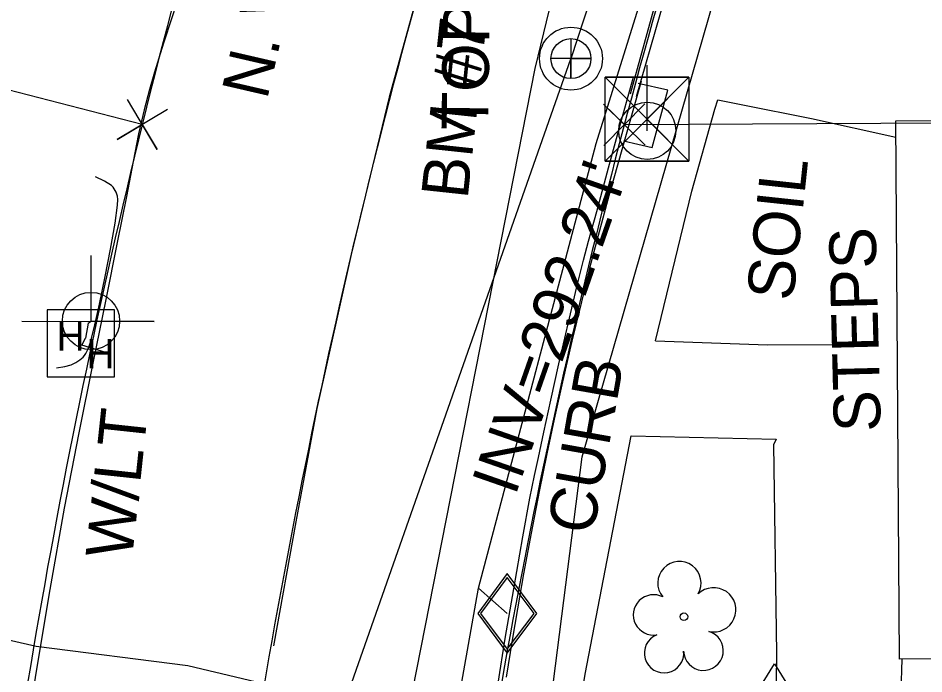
# Model space of a CAD drawing. Extents: x 2100323 to 2109811, y 740376 to 749755.
# Drawn here: x 2105194 to 2105271.6, y 742237.6 to 742293.7 of the extents above; entities that cross this region are included whole.
import ezdxf

# ---------------------------------------------------------------- set-up
doc = ezdxf.new("R2010")
doc.units = 0
for name, color, linetype in [('CTL Bench Mark CELL', 7, 'Continuous'), ('CTL Bench Mark Text', 7, 'Continuous'), ('Exist Building', 7, 'Continuous'), ('Exist Building Text', 7, 'Continuous'), ('Exist Horizontal Alignment', 7, 'Continuous'), ('Exist Other Culture Area Outline', 7, 'Continuous'), ('Exist Property Corner CELL', 7, 'Continuous'), ('Exist Property Line', 7, 'Continuous'), ('Exist Right of Way Line', 7, 'Continuous'), ('Exist Roads Change in Surface Text', 7, 'Continuous'), ('Exist Roads Curbs', 7, 'Continuous'), ('Exist Roads Curbs Text', 7, 'Continuous'), ('Exist Roads EOP', 7, 'Continuous'), ('Exist Roads EOP Other', 7, 'Continuous'), ('Exist Roads EOP Text', 7, 'Continuous'), ('Exist Roads EOT', 7, 'Continuous'), ('Exist Utilities Gas Meter CELL', 7, 'Continuous'), ('Exist Utilities Gas UG Line SUE LOS B', 7, 'Continuous'), ('Exist Utilities Gas Valve CELL', 7, 'Continuous'), ('Exist Utilities Other Pole Located Topo Text', 7, 'Continuous'), ('Exist Utilities Power Hand Hole CELL', 7, 'Continuous'), ('Exist Utilities Power Joint Use Telephone CELL', 7, 'Continuous'), ('Exist Utilities Power Pole CELL', 7, 'Continuous'), ('Exist Utilities Power UG Cable SUE LOS B', 7, 'Continuous'), ('Exist Utilities Sanitary Sewer Manhole CELL', 7, 'Continuous'), ('Exist Utilities Sanitary Sewer Manhole Text', 7, 'Continuous'), ('Exist Utilities Sanitary Sewer UG Line', 7, 'Continuous'), ('Exist Utilities Sanitary Sewer UG Line Invert Elevation', 7, 'Continuous'), ('Exist Utilities TV UG Cable SUE LOS C', 7, 'Continuous'), ('Exist Utilities Water UG Line SUE LOS B', 7, 'Continuous'), ('Exist Vegetation Tree CELL', 7, 'Continuous')]:
    doc.layers.add(name, color=color, linetype=linetype)

msp = doc.modelspace()

# ---------------------------------------------------------------- linework, layer by layer
at = {"layer": 'CTL Bench Mark CELL'}
msp.add_line((2105247.86, 742285.086), (2105247.86, 742285.086), dxfattribs=at)
msp.add_lwpolyline([(2105244.26, 742288.673), (2105251.447, 742288.673), (2105251.447, 742281.486), (2105244.26, 742281.486)], close=True, dxfattribs=at)
for points in [[(2105251.447, 742288.673), (2105244.26, 742281.486), (2105247.854, 742285.08), (2105251.447, 742281.486), (2105244.26, 742288.673)], [(2105247.854, 742285.08), (2105251.447, 742288.673), (2105244.26, 742288.673), (2105247.854, 742285.08)], [(2105247.854, 742285.08), (2105244.26, 742281.486), (2105251.447, 742281.486), (2105247.854, 742285.08)]]:
    msp.add_lwpolyline(points, dxfattribs=at)
at = {"layer": 'Exist Building'}
msp.add_lwpolyline([(2105373.126, 742391.955), (2105339.386, 742284.688), (2105343.069, 742284.695), (2105343.151, 742239.061), (2105269.479, 742238.847), (2105269.158, 742284.929), (2105297.381, 742285.128), (2105310.483, 742326.161), (2105307.214, 742327.089), (2105331.998, 742405.186)], close=True, dxfattribs=at)
msp.add_lwpolyline([(2105258.691, 742257.197), (2105258.933, 742239.321), (2105258.769, 742224.486), (2105258.541, 742211.61), (2105258.229, 742202.89), (2105257.545, 742195.899), (2105257.616, 742194.069)], dxfattribs=at)
at = {"layer": 'Exist Horizontal Alignment'}
msp.add_arc((2105806.599, 742136.176), 600, 163.744239, 172.257677, dxfattribs=at)
at = {"layer": 'Exist Other Culture Area Outline'}
for points in [[(2105248.572, 742266.1), (2105258.16, 742265.738), (2105265.466, 742265.793)], [(2105246.487, 742257.97), (2105258.908, 742257.675), (2105258.691, 742257.197)]]:
    msp.add_lwpolyline(points, dxfattribs=at)
at = {"layer": 'Exist Property Corner CELL'}
for p, q in [((2105204.632, 742284.618), (2105204.632, 742284.618)), ((2105245.914, 742284.609), (2105245.914, 742284.609))]:
    msp.add_line(p, q, dxfattribs=at)
for points in [[(2105206.785, 742285.889), (2105202.479, 742283.347), (2105204.632, 742284.618), (2105205.902, 742282.465), (2105203.361, 742286.771)], [(2105244.157, 742282.831), (2105247.671, 742286.388), (2105245.914, 742284.609), (2105244.136, 742286.366), (2105247.693, 742282.852)]]:
    msp.add_lwpolyline(points, dxfattribs=at)
at = {"layer": 'Exist Property Line'}
for p, q in [((2105204.632, 742284.618), (2105113.391, 742308.134)), ((2105245.914, 742284.609), (2105355.812, 742285.268))]:
    msp.add_line(p, q, dxfattribs=at)
at = {"layer": 'Exist Right of Way Line'}
for radius in [620, 580]:
    msp.add_arc((2105806.599, 742136.176), radius, 163.744239, 172.257677, dxfattribs=at)
at = {"layer": 'Exist Roads Curbs'}
for points in [[(2105255.708, 742302.114), (2105252.447, 742302.342), (2105250.97, 742301.06), (2105246.927, 742286.977)], [(2105247.353, 742288.341), (2105246.115, 742283.961), (2105244.586, 742278.513), (2105243.543, 742274.687), (2105242.912, 742272.208), (2105242.232, 742269.429), (2105241.425, 742266.074), (2105240.606, 742262.58), (2105239.891, 742259.385), (2105239.262, 742256.41), (2105238.615, 742253.185), (2105237.932, 742249.631), (2105237.287, 742246.148), (2105236.757, 742243.137), (2105236.314, 742240.46), (2105235.8, 742237.29)], [(2105197.28, 742263.767), (2105198.006, 742263.893), (2105198.556, 742264.052), (2105198.946, 742264.245), (2105199.276, 742264.463), (2105199.562, 742264.705), (2105199.689, 742264.844), (2105199.807, 742265.006), (2105200.014, 742265.401), (2105200.204, 742265.974), (2105200.511, 742267.22), (2105200.958, 742269.223), (2105201.453, 742271.595), (2105201.907, 742273.946), (2105202.299, 742276.181), (2105202.506, 742277.722), (2105202.533, 742278.196), (2105202.508, 742278.472), (2105202.388, 742278.809), (2105202.231, 742279.106), (2105202.139, 742279.24), (2105201.993, 742279.383), (2105201.411, 742279.753), (2105200.635, 742280.141)]]:
    msp.add_lwpolyline(points, dxfattribs=at)
at = {"layer": 'Exist Roads EOP'}
for points in [[(2105246.452, 742287.231), (2105250.273, 742301.129), (2105251.796, 742302.693), (2105259.147, 742322.831), (2105266.169, 742346.882), (2105273.219, 742372.126), (2105281.878, 742401.608), (2105291.007, 742430.011), (2105300.722, 742458.462), (2105310.527, 742487.338), (2105319.711, 742514.263)], [(2105207.956, 742296.234), (2105207.142, 742293.675), (2105206.493, 742291.662), (2105206.051, 742290.289), (2105205.684, 742289.098), (2105205.262, 742287.626), (2105204.793, 742285.87), (2105204.323, 742283.814), (2105203.857, 742281.455), (2105203.286, 742278.462), (2105202.497, 742274.504), (2105201.506, 742269.637), (2105200.404, 742264.191), (2105199.204, 742258.219), (2105197.959, 742251.751), (2105196.717, 742244.814), (2105195.542, 742237.805), (2105194.808, 742233.099)], [(2105235.095, 742236.788), (2105235.717, 742240.6), (2105236.437, 742244.851), (2105237.216, 742249.313), (2105237.82, 742252.626), (2105238.212, 742254.563), (2105238.558, 742256.115), (2105239.026, 742258.274), (2105239.614, 742261.006), (2105240.302, 742264.113), (2105241.089, 742267.562), (2105241.835, 742270.731), (2105242.404, 742272.997), (2105242.857, 742274.621), (2105243.555, 742277.172), (2105244.561, 742280.911), (2105245.667, 742284.995), (2105246.669, 742288.579), (2105246.672, 742288.588)]]:
    msp.add_lwpolyline(points, dxfattribs=at)
at = {"layer": 'Exist Roads EOP Other'}
for points in [[(2105245.845, 742283.21), (2105248.284, 742282.657), (2105249.636, 742287.56), (2105247.106, 742288.134)], [(2105248.572, 742266.1), (2105251.703, 742278.914), (2105253.65, 742285.938), (2105253.924, 742286.737), (2105255.921, 742286.318), (2105261.941, 742285.119), (2105269.168, 742283.521)], [(2105317.798, 742193.929), (2105318.622, 742192.597), (2105318.862, 742191.069), (2105305.491, 742191.348), (2105284.814, 742191.405), (2105259.398, 742191.228), (2105243.246, 742191.101), (2105240.841, 742191.641), (2105239.629, 742192.366), (2105238.159, 742193.738), (2105237.253, 742195.072), (2105236.632, 742197.108), (2105236.392, 742199.229), (2105237.483, 742206.725), (2105239.84, 742220.824), (2105242.556, 742237.551), (2105246.487, 742257.97)], [(2105259.606, 742195.346), (2105259.534, 742206.533), (2105259.39, 742218.865), (2105259.468, 742229.524), (2105259.377, 742236.357), (2105269.629, 742236.029), (2105269.715, 742238.848)]]:
    msp.add_lwpolyline(points, dxfattribs=at)
at = {"layer": 'Exist Roads EOT'}
msp.add_lwpolyline([(2105236.6, 742324.756), (2105235.556, 742321.16), (2105231.818, 742308.357), (2105228.254, 742295.979), (2105225.763, 742286.964), (2105222.513, 742273.483), (2105219.572, 742260.308), (2105217.78, 742250.602), (2105215.876, 742239.97)], dxfattribs=at)
at = {"layer": 'Exist Utilities Gas Meter CELL'}
msp.add_lwpolyline([(2105256.222, 742234.32), (2105258.76, 742238.433), (2105261.297, 742234.32), (2105258.76, 742230.208), (2105256.222, 742234.32)], dxfattribs=at)
at = {"layer": 'Exist Utilities Gas UG Line SUE LOS B'}
msp.add_line((2105233.434, 742244.914), (2105235.893, 742242.756), dxfattribs=at)
for points in [[(2105062.324, 742128.96), (2105107.794, 742128.656), (2105167.748, 742129.669), (2105219.556, 742129.918), (2105221.378, 742149.484), (2105223.8, 742181.971), (2105228.159, 742215.323), (2105233.434, 742244.914), (2105243.497, 742283), (2105255.93, 742322.901)], [(2105222.573, 742234.924), (2105208.531, 742238.266), (2105195.555, 742239.91), (2105184.698, 742242.405), (2105186.608, 742251.886), (2105186.182, 742252.513)]]:
    msp.add_lwpolyline(points, dxfattribs=at)
at = {"layer": 'Exist Utilities Gas Valve CELL'}
msp.add_line((2105235.893, 742242.756), (2105235.893, 742242.756), dxfattribs=at)
msp.add_lwpolyline([(2105235.893, 742246.169), (2105233.356, 742242.756), (2105235.893, 742239.344), (2105238.431, 742242.756), (2105235.893, 742246.169)], dxfattribs=at)
msp.add_lwpolyline([(2105238.181, 742242.756), (2105235.893, 742245.834), (2105233.605, 742242.756), (2105235.893, 742239.679)], close=True, dxfattribs=at)
at = {"layer": 'Exist Utilities Power Hand Hole CELL'}
msp.add_line((2105199.447, 742265.733), (2105199.447, 742265.733), dxfattribs=at)
msp.add_lwpolyline([(2105196.497, 742263.008), (2105202.247, 742263.008), (2105202.247, 742268.758), (2105196.497, 742268.758), (2105196.497, 742263.008)], dxfattribs=at)
at = {"layer": 'Exist Utilities Power Joint Use Telephone CELL'}
msp.add_line((2105200.245, 742267.785), (2105200.245, 742267.785), dxfattribs=at)
msp.add_lwpolyline([(2105194.308, 742267.785), (2105205.645, 742267.748), (2105200.245, 742267.765), (2105200.245, 742273.41)], dxfattribs=at)
msp.add_circle((2105200.246, 742267.791), 2.45, dxfattribs=at)
at = {"layer": 'Exist Utilities Power Pole CELL'}
for q in [(2105247.877, 742289.703), (2105247.877, 742284.078)]:
    msp.add_line((2105247.877, 742284.078), q, dxfattribs=at)
msp.add_circle((2105247.877, 742284.078), 2.45, dxfattribs=at)
at = {"layer": 'Exist Utilities Power UG Cable SUE LOS B'}
for q in [(2105199.764, 742266.318), (2105200.245, 742267.783)]:
    msp.add_line((2105200.003, 742267.597), q, dxfattribs=at)
msp.add_lwpolyline([(2105201.508, 742265.086), (2105199.447, 742265.733), (2105199.764, 742266.318)], dxfattribs=at)
at = {"layer": 'Exist Utilities Sanitary Sewer Manhole CELL'}
msp.add_lwpolyline([(2105241.344, 742291.967), (2105241.344, 742288.542), (2105241.344, 742290.255), (2105243.056, 742290.255), (2105239.632, 742290.255)], dxfattribs=at)
for radius in [2.694, 1.712]:
    msp.add_circle((2105241.344, 742290.255), radius, dxfattribs=at)
at = {"layer": 'Exist Utilities Sanitary Sewer UG Line'}
for p, q in [((2105241.345, 742290.258), (2105341.959, 742594.55)), ((2105207.178, 742193.01), (2105241.343, 742290.252))]:
    msp.add_line(p, q, dxfattribs=at)
at = {"layer": 'Exist Utilities TV UG Cable SUE LOS C'}
msp.add_lwpolyline([(2105254.722, 742192.081), (2105247.069, 742195.176), (2105239.898, 742202.007), (2105237.532, 742212.363), (2105239.855, 742236.921), (2105242.288, 742256.165), (2105289.178, 742418.75), (2105304.913, 742463.97), (2105365.841, 742641.793)], dxfattribs=at)
at = {"layer": 'Exist Utilities Water UG Line SUE LOS B'}
msp.add_lwpolyline([(2105212.623, 742167.462), (2105218.47, 742194.257), (2105227.07, 742232.434), (2105238.267, 742289.402), (2105247.28, 742326.461)], dxfattribs=at)
at = {"layer": 'Exist Vegetation Tree CELL'}
msp.add_line((2105251.015, 742242.47), (2105251.015, 742242.47), dxfattribs=at)
msp.add_circle((2105251.015, 742242.47), 0.326, dxfattribs=at)
for centre, radius, start, end in [((2105250.63, 742245.344), 1.856, 330.16508, 219.71335), ((2105248.409, 742242.624), 1.727, 62.66361, 279.3457), ((2105253.564, 742243.059), 1.899, 257.1011, 134.19993), ((2105252.688, 742239.571), 1.698, 181.28216, 74.55999), ((2105249.311, 742239.349), 1.689, 111.56708, 6.23104)]:
    msp.add_arc(centre, radius, start, end, dxfattribs=at)

# ---------------------------------------------------------------- texts
at = {"layer": 'CTL Bench Mark Text'}
msp.add_text('BM #7', height=4, rotation=83.88645, dxfattribs=at).set_placement((2105232.488, 742278.154))
at = {"layer": 'Exist Building Text'}
msp.add_text('STEPS', height=4, rotation=91.46183, dxfattribs=at).set_placement((2105267.873, 742258.332))
at = {"layer": 'Exist Roads Change in Surface Text'}
msp.add_text('N. WEST STREET', height=4, rotation=76.98637, dxfattribs=at).set_placement((2105215.31, 742286.658))
at = {"layer": 'Exist Roads Curbs Text'}
msp.add_text('CURB', height=4, rotation=79.95142, dxfattribs=at).set_placement((2105243.238, 742249.381))
at = {"layer": 'Exist Roads EOP Text'}
msp.add_text('SOIL', height=4, rotation=83.88645, dxfattribs=at).set_placement((2105260.357, 742269.434))
at = {"layer": 'Exist Utilities Other Pole Located Topo Text'}
msp.add_text('W/LT', height=4, rotation=83.88645, dxfattribs=at).set_placement((2105203.752, 742247.325))
at = {"layer": 'Exist Utilities Power Hand Hole CELL'}
for p in [(2105197.288, 742265.259), (2105199.852, 742263.738)]:
    msp.add_text('H', height=2.5, dxfattribs=at).set_placement(p)
at = {"layer": 'Exist Utilities Sanitary Sewer Manhole Text'}
msp.add_text("TOP=297.19'", height=4, rotation=89.27523, dxfattribs=at).set_placement((2105234.253, 742284.115))
at = {"layer": 'Exist Utilities Sanitary Sewer UG Line Invert Elevation'}
msp.add_text("INV=292.24'", height=4, rotation=70.72129, dxfattribs=at).set_placement((2105236.565, 742252.727))

doc.saveas('drawing.dxf')
